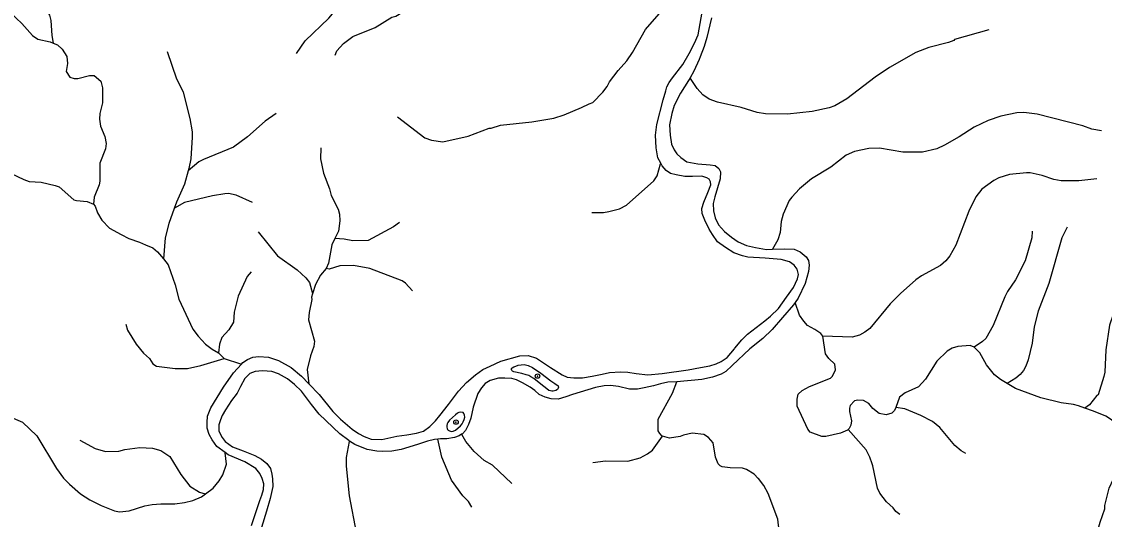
# Model space of a CAD drawing. Extents: x 393 to 446.6, y 8175.5 to 8231.
# Drawn here: x 405.77 to 413.59, y 8220.25 to 8223.84 of the extents above; entities that cross this region are included whole.
import ezdxf

# ---------------------------------------------------------------- set-up
doc = ezdxf.new("R2010")
doc.units = 0
doc.header["$LTSCALE"] = 0.064
doc.header["$PDMODE"] = 32
doc.header["$PDSIZE"] = 0.032
doc.linetypes.add('LONG_DASHED', pattern=[7.5, 6, -1.5])
for name, color, linetype, lineweight in [('2', 7, 'Continuous', 25), ('7', 7, 'Continuous', 25), ('9', 7, 'LONG_DASHED', 25)]:
    doc.layers.add(name, color=color, linetype=linetype, lineweight=lineweight)
doc.layers.add('54', color=7, linetype='Continuous')

msp = doc.modelspace()

# ---------------------------------------------------------------- linework, layer by layer
at = {"layer": '2'}
for points in [[(410.387, 8222.8203), (410.367, 8222.8603), (410.3533, 8222.9306), (410.3494, 8223.0224), (410.3592, 8223.1005), (410.4041, 8223.2782), (410.4236, 8223.3426), (410.4314, 8223.3719), (410.449, 8223.4031), (410.4724, 8223.4363), (410.5466, 8223.5339), (410.5915, 8223.612), (410.6306, 8223.6882), (410.6579, 8223.7487), (410.6794, 8223.8698), (410.695, 8223.9693), (410.7009, 8224.0123), (410.7067, 8224.0494), (410.7282, 8224.149), (410.7594, 8224.2056), (410.8004, 8224.2505), (410.902, 8224.352), (411.0252, 8224.4458)], [(410.7537, 8223.8709), (410.7214, 8223.7292), (410.7, 8223.6626), (410.672, 8223.5896), (410.6656, 8223.5702), (410.6269, 8223.4843), (410.5996, 8223.4372)], [(410.5996, 8223.4372), (410.5883, 8223.4177), (410.5303, 8223.3275), (410.4852, 8223.2373), (410.468, 8223.1793), (410.4508, 8223.0977), (410.4551, 8223.0225), (410.4637, 8222.9581), (410.483, 8222.9173), (410.5023, 8222.8893), (410.5324, 8222.8614), (410.5754, 8222.8313), (410.6548, 8222.8163), (410.7451, 8222.8099), (410.7794, 8222.8034), (410.8074, 8222.7819), (410.8202, 8222.7583), (410.8159, 8222.7068), (410.7773, 8222.5779), (410.7665, 8222.5285), (410.7687, 8222.4769), (410.7794, 8222.4254), (410.8052, 8222.376), (410.8482, 8222.3266), (410.8997, 8222.2858), (410.947, 8222.2535), (411.0071, 8222.2256), (411.0715, 8222.2106), (411.151, 8222.1977), (411.1956, 8222.1992)], [(407.8442, 8221.2278), (407.9186, 8221.15), (408.0182, 8221.027), (408.0729, 8220.9723), (408.1568, 8220.8981), (408.2037, 8220.8669), (408.2427, 8220.8454), (408.2954, 8220.8259), (408.3716, 8220.8239), (408.4809, 8220.8493), (408.5532, 8220.8591), (408.6215, 8220.8708), (408.6723, 8220.8845), (408.7172, 8220.9196), (408.7582, 8220.9587), (408.7914, 8220.9977), (408.8538, 8221.0778), (408.9261, 8221.1734), (408.9827, 8221.2359), (409.0491, 8221.2906), (409.1018, 8221.3296), (409.1545, 8221.355), (409.2326, 8221.3901), (409.3693, 8221.4292), (409.4298, 8221.4312), (409.4903, 8221.4116), (409.5899, 8221.3452), (409.6758, 8221.2906), (409.711, 8221.275), (409.7598, 8221.2691), (409.8222, 8221.271), (409.8906, 8221.2828), (409.9628, 8221.2964), (410.0175, 8221.3081), (410.0956, 8221.314), (410.1483, 8221.3101), (410.2088, 8221.3003), (410.2947, 8221.2925), (410.3963, 8221.3003), (410.5857, 8221.3277), (410.6755, 8221.3452), (410.7419, 8221.357), (410.7868, 8221.3706), (410.8239, 8221.3882), (410.8668, 8221.4175), (410.9195, 8221.48), (410.9234, 8221.4839), (410.9722, 8221.5444), (411.0132, 8221.5854), (411.0757, 8221.6342), (411.1382, 8221.683), (411.1792, 8221.7162), (411.2378, 8221.7709), (411.2963, 8221.8529), (411.3471, 8221.9232), (411.3744, 8221.9856), (411.3823, 8222.0169), (411.3725, 8222.0559), (411.351, 8222.0833), (411.3178, 8222.1087), (411.2573, 8222.1243), (411.1421, 8222.134), (411.0171, 8222.1418), (410.9781, 8222.1516), (410.9156, 8222.1731), (410.8551, 8222.2121), (410.7985, 8222.2531), (410.7614, 8222.3058), (410.7379, 8222.3449), (410.7048, 8222.4093), (410.6872, 8222.4581), (410.6852, 8222.4933), (410.6989, 8222.5382), (410.7282, 8222.6085), (410.7497, 8222.6631), (410.7477, 8222.6866), (410.7379, 8222.7041), (410.7204, 8222.7159), (410.6833, 8222.7276), (410.6169, 8222.7237), (410.5622, 8222.7237), (410.4997, 8222.7354), (410.4568, 8222.7452), (410.4275, 8222.7686), (410.3963, 8222.8018), (410.387, 8222.8203)], [(411.1956, 8222.1992), (411.282, 8222.202), (411.3508, 8222.1998), (411.3937, 8222.1805), (411.4388, 8222.144), (411.4539, 8222.1182), (411.4603, 8222.0839), (411.4539, 8222.0388), (411.4303, 8221.9507), (411.3808, 8221.8454), (411.3578, 8221.8137)], [(411.3578, 8221.8137), (411.3465, 8221.7982), (411.267, 8221.7058), (411.1918, 8221.6199), (411.1252, 8221.5533), (411.0307, 8221.4803), (410.904, 8221.36), (410.8568, 8221.317), (410.8245, 8221.2956), (410.7601, 8221.2741), (410.6849, 8221.2569), (410.5045, 8221.2419), (410.5024, 8221.2417)], [(407.3562, 8221.3694), (407.3661, 8221.3804), (407.4012, 8221.4019), (407.4403, 8221.4194), (407.4832, 8221.4233), (407.5515, 8221.4194), (407.6238, 8221.396), (407.7156, 8221.3452), (407.7917, 8221.2828), (407.8442, 8221.2278)], [(407.2386, 8220.7303), (407.1786, 8220.7732), (407.1454, 8220.822), (407.124, 8220.861), (407.1103, 8220.9059), (407.1083, 8220.9469), (407.1122, 8220.9938), (407.1357, 8221.0524), (407.2274, 8221.2027), (407.2997, 8221.3062), (407.3562, 8221.3694)], [(408.1387, 8220.813), (408.1332, 8220.8166), (408.0687, 8220.866), (407.9184, 8221.0077), (407.8625, 8221.0765), (407.8346, 8221.1151), (407.7917, 8221.1731), (407.7401, 8221.2225), (407.6907, 8221.2634), (407.6241, 8221.2999), (407.5769, 8221.317), (407.5081, 8221.3213), (407.4566, 8221.3149), (407.4179, 8221.302), (407.3814, 8221.2655), (407.3513, 8221.2075), (407.3256, 8221.1603), (407.2847, 8221.1066), (407.2418, 8221.0378), (407.2182, 8220.997), (407.2053, 8220.9669), (407.1945, 8220.9304), (407.1945, 8220.8853), (407.2182, 8220.8402), (407.2396, 8220.8101), (407.2933, 8220.7715), (407.3685, 8220.7436), (407.4544, 8220.7092), (407.5017, 8220.6834), (407.5403, 8220.6512), (407.5661, 8220.6147), (407.5769, 8220.5739), (407.5812, 8220.5416), (407.5833, 8220.4858), (407.564, 8220.3977), (407.5382, 8220.3075), (407.4652, 8220.0712)], [(410.5024, 8221.2417), (410.4379, 8221.2376), (410.3842, 8221.2268), (410.3348, 8221.2118), (410.2682, 8221.1968), (410.2188, 8221.1882), (410.1608, 8221.1882), (410.0814, 8221.2075), (410.0234, 8221.2139), (409.9783, 8221.2118), (409.916, 8221.2011), (409.7506, 8221.1495), (409.7012, 8221.1323), (409.6453, 8221.1151), (409.5959, 8221.1173), (409.5508, 8221.1302), (409.5079, 8221.1495), (409.4778, 8221.1774), (409.4434, 8221.2032), (409.3876, 8221.2333), (409.3446, 8221.2548), (409.3102, 8221.2655), (409.2608, 8221.2676), (409.2136, 8221.2676), (409.1534, 8221.2505), (409.1191, 8221.229), (409.0912, 8221.1968), (409.0654, 8221.1581), (409.031, 8221.0571), (409.0138, 8220.9798), (408.9988, 8220.9326), (408.9773, 8220.8896), (408.9537, 8220.866), (408.948, 8220.8624)], [(408.948, 8220.8624), (408.9301, 8220.8509), (408.8978, 8220.8381), (408.842, 8220.8295), (408.7947, 8220.8295), (408.7752, 8220.8275)], [(408.7752, 8220.8275), (408.7518, 8220.8252), (408.7024, 8220.8123), (408.6294, 8220.7887), (408.5112, 8220.7521), (408.4446, 8220.7393), (408.3759, 8220.7371), (408.3351, 8220.7393), (408.2663, 8220.7521), (408.1761, 8220.7887), (408.1387, 8220.813)], [(407.4285, 8220.2031), (407.4891, 8220.3846), (407.5047, 8220.4237), (407.5164, 8220.4627), (407.5184, 8220.5037), (407.5066, 8220.5428), (407.4891, 8220.5799), (407.4598, 8220.615), (407.3817, 8220.6638), (407.2606, 8220.7146), (407.2386, 8220.7303)]]:
    msp.add_lwpolyline(points, dxfattribs=at)
for points in [[(409.326, 8221.3141), (409.3162, 8221.3175), (409.3105, 8221.3233), (409.3076, 8221.3302), (409.3093, 8221.3365), (409.3145, 8221.3428), (409.3249, 8221.3497), (409.3404, 8221.3552), (409.3559, 8221.3606), (409.3789, 8221.3647), (409.4007, 8221.3652), (409.4289, 8221.3595), (409.4599, 8221.3457), (409.5203, 8221.3037), (409.5922, 8221.2486), (409.622, 8221.229), (409.6456, 8221.2118), (409.6485, 8221.2026), (409.6468, 8221.1957), (409.6422, 8221.187), (409.6295, 8221.179), (409.61, 8221.1727), (409.5996, 8221.1733), (409.5904, 8221.1756), (409.5784, 8221.1796), (409.5628, 8221.1899), (409.5209, 8221.2244), (409.4697, 8221.2652), (409.4484, 8221.2784), (409.4329, 8221.2876), (409.4157, 8221.2928), (409.3841, 8221.3014)], [(408.8402, 8220.9134), (408.8427, 8220.9045), (408.8462, 8220.8975), (408.8516, 8220.8921), (408.8606, 8220.8866), (408.874, 8220.8831), (408.8869, 8220.8841), (408.9048, 8220.8931), (408.939, 8220.9224), (408.9514, 8220.9378), (408.9599, 8220.9522), (408.9668, 8220.9685), (408.9703, 8220.9869), (408.9698, 8220.9993), (408.9653, 8221.0117), (408.9584, 8221.0192), (408.939, 8221.0217), (408.9291, 8221.0192), (408.9182, 8221.0137), (408.9033, 8221.0038), (408.8596, 8220.9631), (408.8481, 8220.9472), (408.8432, 8220.9373), (408.8412, 8220.9263)]]:
    msp.add_lwpolyline(points, close=True, dxfattribs=at)
at = {"layer": '54'}
for p in [(409.4968, 8221.2826), (408.9073, 8220.9502)]:
    msp.add_point(p, dxfattribs=at)
at = {"layer": '7'}
msp.add_line((407.1917, 8221.4503), (407.2325, 8221.4108), dxfattribs=at)
for points in [[(405.8567, 8224.3657), (405.8555, 8224.332), (405.821, 8224.1732), (405.821, 8224.1086), (405.8501, 8224.0473), (405.9534, 8223.9181), (405.9696, 8223.889), (405.9792, 8223.8503), (405.9857, 8223.7437), (405.997, 8223.688)], [(404.4387, 8223.9652), (404.5018, 8223.9552), (404.6471, 8223.9003), (404.7698, 8223.8841), (404.8635, 8223.8841), (404.9733, 8223.9068), (405.0217, 8223.9229), (405.3027, 8224.0311), (405.3043, 8224.036), (405.3931, 8224.0392), (405.4464, 8224.0266), (405.448, 8224.0262), (405.4738, 8224.0069), (405.5191, 8223.9584), (405.5514, 8223.9423), (405.6224, 8223.9358), (405.6547, 8223.9261), (405.687, 8223.9068), (405.771, 8223.8309), (405.8468, 8223.7437), (405.8856, 8223.7162), (405.9744, 8223.6968), (405.997, 8223.688)], [(412.7581, 8223.7844), (412.5095, 8223.713), (412.5047, 8223.7065), (412.4659, 8223.6936), (412.3238, 8223.6565), (412.2302, 8223.6194), (412.0396, 8223.5111), (411.9363, 8223.4417), (411.7312, 8223.2867), (411.6456, 8223.235), (411.6052, 8223.2205), (411.4809, 8223.1946), (411.3033, 8223.1753), (411.145, 8223.1769), (411.0837, 8223.1866), (410.9674, 8223.2237), (410.7962, 8223.2625), (410.7365, 8223.2834), (410.6912, 8223.3141), (410.6492, 8223.361), (410.6027, 8223.4324), (410.5996, 8223.4372)], [(405.997, 8223.688), (406.0268, 8223.6764), (406.0616, 8223.6452), (406.0939, 8223.5919), (406.1004, 8223.5402), (406.0907, 8223.4821), (406.1166, 8223.4417), (406.1488, 8223.432), (406.1747, 8223.432), (406.2587, 8223.4546), (406.2925, 8223.453), (406.341, 8223.4127), (406.3539, 8223.3658), (406.3523, 8223.256), (406.3329, 8223.1785), (406.3313, 8223.1398), (406.3377, 8223.0881), (406.37, 8223.0138), (406.3797, 8222.9621), (406.3733, 8222.9234), (406.3329, 8222.82), (406.3329, 8222.6909), (406.328, 8222.665), (406.2925, 8222.5746), (406.2879, 8222.5245)], [(406.8195, 8223.6268), (406.8868, 8223.4304), (406.9352, 8223.3368), (406.9526, 8223.2671), (406.9837, 8223.143), (406.9998, 8223.0461), (406.9998, 8223.0074), (406.9901, 8222.8523), (406.9769, 8222.7815), (406.9727, 8222.7666)], [(413.5721, 8223.0547), (413.5034, 8223.0652), (413.438, 8223.0897), (413.1086, 8223.1737), (413.0117, 8223.1866), (412.96, 8223.1833), (412.8438, 8223.1607), (412.7534, 8223.1284), (412.6532, 8223.0816), (412.545, 8223.0106), (412.4385, 8222.9508), (412.382, 8222.925), (412.2786, 8222.8991), (412.1365, 8222.8991), (411.9686, 8222.9298), (411.8911, 8222.9266), (411.7877, 8222.904), (411.7263, 8222.8781), (411.6165, 8222.7925), (411.4777, 8222.7086), (411.3904, 8222.6359), (411.3355, 8222.5762), (411.3162, 8222.5504), (411.2709, 8222.4519), (411.258, 8222.4002), (411.2499, 8222.3195), (411.2322, 8222.2678), (411.1956, 8222.1992)], [(407.6072, 8223.18), (407.5295, 8223.1236), (407.4019, 8223.0106), (407.3002, 8222.9363), (407.0822, 8222.8474), (407.0499, 8222.8297), (406.9727, 8222.7666)], [(407.9316, 8222.9322), (407.9283, 8222.8523), (407.9493, 8222.749), (407.9945, 8222.636), (408.0042, 8222.5875), (408.0559, 8222.4874), (408.0656, 8222.4519), (408.0688, 8222.4034), (408.0591, 8222.3307), (408.0316, 8222.2757)], [(409.8901, 8222.465), (409.9727, 8222.4648), (410.0114, 8222.4712), (410.0889, 8222.4906), (410.1406, 8222.518), (410.3376, 8222.6925), (410.3618, 8222.7296), (410.3857, 8222.8156), (410.387, 8222.8203)], [(404.884, 8222.4832), (404.9155, 8222.4797), (405.0056, 8222.4987), (405.1025, 8222.539), (405.2591, 8222.6537), (405.3285, 8222.6924), (405.4642, 8222.7441), (405.49, 8222.7457), (405.5174, 8222.7587), (405.5901, 8222.7667), (405.6289, 8222.7635), (405.6935, 8222.7473), (405.7839, 8222.7021), (405.8227, 8222.6892), (405.9099, 8222.6827), (406.01, 8222.6601), (406.0406, 8222.6488), (406.1456, 8222.5568), (406.165, 8222.5503), (406.2425, 8222.5439), (406.2879, 8222.5245)], [(406.9727, 8222.7666), (406.9449, 8222.6683), (406.8868, 8222.5391), (406.8708, 8222.494)], [(413.5377, 8222.7075), (413.409, 8222.6925), (413.2798, 8222.6925), (413.2281, 8222.7021), (413.1425, 8222.7328), (413.0569, 8222.7506), (413.0311, 8222.7506), (412.9084, 8222.7393), (412.8309, 8222.715), (412.7953, 8222.6957), (412.7081, 8222.6327), (412.6645, 8222.5778), (412.6145, 8222.4745), (412.5208, 8222.229), (412.4772, 8222.1515), (412.4465, 8222.1143), (412.4078, 8222.082), (412.2721, 8222.0078), (412.2318, 8221.9787), (412.1203, 8221.8802), (412.0444, 8221.8043), (411.8975, 8221.6267), (411.862, 8221.5992), (411.8232, 8221.5782), (411.7716, 8221.5637), (411.5575, 8221.5712)], [(407.4369, 8222.5376), (407.3196, 8222.5907), (407.2631, 8222.602), (407.2372, 8222.6004), (407.1468, 8222.5859), (406.9466, 8222.5374), (406.8728, 8222.4951), (406.8708, 8222.494)], [(406.2879, 8222.5245), (406.3007, 8222.5105), (406.3167, 8222.4616), (406.349, 8222.4099), (406.404, 8222.3517), (406.4881, 8222.3058), (406.5429, 8222.2758), (406.6204, 8222.25), (406.663, 8222.2315), (406.7173, 8222.208), (406.7511, 8222.1806), (406.7931, 8222.1288)], [(406.8708, 8222.494), (406.8319, 8222.384), (406.806, 8222.2807), (406.7931, 8222.1288)], [(407.4782, 8222.3242), (407.6166, 8222.1515), (407.7604, 8222.0514), (407.8217, 8221.9933), (407.8476, 8221.9593), (407.8696, 8221.8804), (407.8707, 8221.8763)], [(408.4998, 8222.3915), (408.4564, 8222.3614), (408.2739, 8222.2629), (408.1625, 8222.2597), (408.0995, 8222.2726), (408.0326, 8222.2757), (408.0316, 8222.2757)], [(413.0719, 8222.3288), (413.0698, 8222.2823), (413.0198, 8222.116), (412.9503, 8221.9771), (412.8922, 8221.8931), (412.8728, 8221.8544), (412.7905, 8221.6477), (412.7372, 8221.554), (412.713, 8221.5314), (412.653, 8221.492)], [(413.3244, 8222.3582), (413.2862, 8222.2807), (413.1925, 8221.9513), (413.115, 8221.751), (413.086, 8221.638), (413.0714, 8221.5217), (413.0421, 8221.4006), (413.0246, 8221.354), (413.0095, 8221.3238), (412.985, 8221.2947), (412.9536, 8221.2679), (412.8903, 8221.2298)], [(408.0316, 8222.2757), (408.009, 8222.2306), (407.9864, 8222.0982), (407.9695, 8222.0607)], [(413.779, 8222.311), (413.7868, 8222.1111), (413.7448, 8221.9464), (413.7028, 8221.8609), (413.6302, 8221.6509), (413.6027, 8221.4733), (413.5962, 8221.3118), (413.5882, 8221.2795), (413.5481, 8221.1479), (413.5381, 8221.1423), (413.4864, 8221.076), (413.4516, 8221.0512)], [(406.7931, 8222.1288), (406.827, 8222.0869), (406.8787, 8221.9416), (406.9045, 8221.8382), (407.0063, 8221.6219), (407.0434, 8221.5702), (407.0983, 8221.5136), (407.1452, 8221.4765), (407.1917, 8221.4503)], [(407.4263, 8222.0369), (407.3987, 8222.003), (407.3341, 8221.8609), (407.3034, 8221.7446), (407.2985, 8221.6719), (407.2646, 8221.617), (407.2162, 8221.5621), (407.1984, 8221.5121), (407.1917, 8221.4503)], [(407.9695, 8222.0607), (407.9283, 8222.0126), (407.8912, 8221.9448), (407.8707, 8221.8763)], [(408.5941, 8221.8988), (408.5436, 8221.9529), (408.5193, 8221.9706), (408.2836, 8222.0594), (408.1673, 8222.082), (408.0672, 8222.0788), (407.9897, 8222.0562), (407.9695, 8222.0607)], [(407.8707, 8221.8763), (407.8637, 8221.8527), (407.8653, 8221.835), (407.846, 8221.7414), (407.8427, 8221.6881), (407.8847, 8221.5347), (407.8799, 8221.4959), (407.8556, 8221.4281), (407.833, 8221.3312), (407.8442, 8221.2278)], [(411.5575, 8221.5712), (411.5429, 8221.5892), (411.5019, 8221.6202), (411.4486, 8221.6493), (411.4211, 8221.6784), (411.3905, 8221.722), (411.3578, 8221.8137)], [(406.5216, 8221.6587), (406.5344, 8221.6145), (406.5961, 8221.5121), (406.6494, 8221.4475), (406.6914, 8221.4087), (406.7172, 8221.3715), (406.743, 8221.3538), (406.8787, 8221.3376), (406.9659, 8221.3376), (407.0628, 8221.3586), (407.2325, 8221.4108)], [(411.7417, 8220.8963), (411.7362, 8220.8913), (411.6859, 8220.871), (411.581, 8220.8467), (411.5519, 8220.8468), (411.4663, 8220.8774), (411.4502, 8220.8984), (411.3727, 8221.0647), (411.3727, 8221.1148), (411.3808, 8221.1519), (411.4098, 8221.1794), (411.4631, 8221.2085), (411.6133, 8221.2682), (411.6295, 8221.2827), (411.6504, 8221.328), (411.6456, 8221.3683), (411.602, 8221.4087), (411.5778, 8221.4442), (411.5575, 8221.5712)], [(412.653, 8221.492), (412.6239, 8221.5025), (412.5337, 8221.4975), (412.4934, 8221.4846), (412.4578, 8221.462), (412.3836, 8221.3893), (412.3012, 8221.2602), (412.2511, 8221.2052), (412.1527, 8221.1616), (412.1122, 8221.1309), (412.0859, 8221.0553)], [(412.8903, 8221.2298), (412.8437, 8221.2569), (412.8002, 8221.2908), (412.742, 8221.3651), (412.692, 8221.4507), (412.653, 8221.492)], [(407.2325, 8221.4108), (407.3504, 8221.3713), (407.3562, 8221.3694)], [(413.4516, 8221.0512), (413.4055, 8221.067), (413.3702, 8221.0777), (413.2798, 8221.089), (413.1344, 8221.1245), (412.952, 8221.1939), (412.8903, 8221.2298)], [(405.3971, 8221.1271), (405.448, 8221.0825), (405.5288, 8221.0357), (405.6741, 8220.9921), (405.7742, 8220.9501), (405.8775, 8220.85), (406.0213, 8220.6142), (406.0713, 8220.5464), (406.1133, 8220.5012), (406.1941, 8220.4317), (406.2619, 8220.3881), (406.3426, 8220.3477), (406.4395, 8220.309), (406.475, 8220.3009), (406.5461, 8220.309), (406.6591, 8220.3445), (406.7108, 8220.3542), (406.7754, 8220.3607), (406.8755, 8220.3607), (406.9466, 8220.3704), (407.0047, 8220.3833), (407.0693, 8220.4107), (407.0979, 8220.4326)], [(412.0859, 8221.0553), (412.0754, 8221.0331), (412.0574, 8221.0147), (412.017, 8221.0017), (411.9653, 8221.0131), (411.9201, 8221.0486), (411.891, 8221.0841), (411.8523, 8221.1067), (411.8103, 8221.1099), (411.7877, 8221.1035), (411.757, 8221.0696), (411.7522, 8221.0502), (411.7505, 8221.0276), (411.7651, 8220.9598), (411.7618, 8220.9275), (411.749, 8220.903), (411.7417, 8220.8963)], [(412.5919, 8220.7242), (412.5581, 8220.7417), (412.5127, 8220.7805), (412.4029, 8220.9114), (412.3513, 8220.9549), (412.2657, 8220.9985), (412.151, 8221.047), (412.0859, 8221.0553)], [(413.7399, 8220.6546), (413.7242, 8220.6587), (413.7172, 8220.6843), (413.7254, 8220.7919), (413.7206, 8220.8532), (413.6899, 8220.9146), (413.6528, 8220.963), (413.6027, 8220.9921), (413.5155, 8221.0292), (413.4516, 8221.0512)], [(409.3116, 8220.5078), (409.1701, 8220.6384), (409.1104, 8220.6739), (409.0393, 8220.7369), (408.9795, 8220.8096), (408.9493, 8220.8602), (408.948, 8220.8624)], [(412.1142, 8220.2837), (412.0864, 8220.3042), (412.0672, 8220.3304), (412.0186, 8220.3736), (411.9703, 8220.437), (411.954, 8220.4737), (411.9201, 8220.6336), (411.9148, 8220.6486), (411.8975, 8220.6982), (411.8716, 8220.7499), (411.7417, 8220.8963)], [(406.189, 8220.8204), (406.3006, 8220.7595), (406.3733, 8220.7386), (406.4718, 8220.7402), (406.5138, 8220.7531), (406.6236, 8220.766), (406.714, 8220.7611), (406.7754, 8220.745), (406.8399, 8220.703), (406.9191, 8220.5706), (406.9837, 8220.4883), (407.0531, 8220.4446), (407.0954, 8220.4333), (407.0979, 8220.4326)], [(409.0223, 8220.3364), (408.999, 8220.3771), (408.957, 8220.4172), (408.8746, 8220.5302), (408.8051, 8220.6982), (408.7754, 8220.8266), (408.7752, 8220.8275)], [(407.0979, 8220.4326), (407.1516, 8220.4737), (407.1952, 8220.5254), (407.2226, 8220.569), (407.2485, 8220.6465), (407.2388, 8220.7289), (407.2386, 8220.7303)], [(413.5014, 8219.9343), (413.5171, 8220.0652), (413.5624, 8220.2267), (413.5962, 8220.3236), (413.5962, 8220.3478), (413.6285, 8220.4721), (413.6592, 8220.54), (413.727, 8220.6433), (413.7399, 8220.6546)]]:
    msp.add_lwpolyline(points, dxfattribs=at)
at = {"layer": '9'}
for points in [[(407.7552, 8223.6136), (407.8185, 8223.7049), (407.9881, 8223.868), (408.0559, 8223.9488), (408.1027, 8223.9811), (408.156, 8224.0392), (408.2109, 8224.128), (408.2981, 8224.3363), (408.3046, 8224.3379), (408.345, 8224.4009), (408.43, 8224.4881), (408.433, 8224.4912)], [(408.0331, 8223.6014), (408.0471, 8223.6329), (408.095, 8223.6842), (408.1625, 8223.7356), (408.324, 8223.8002), (408.4435, 8223.8745), (408.4725, 8223.8826), (408.5726, 8223.9423), (408.7131, 8223.994), (408.781, 8224.0262), (408.8245, 8224.0521), (408.9554, 8224.1538), (409.0506, 8224.2362), (409.0926, 8224.262), (409.1462, 8224.2848), (409.1478, 8224.2855)], [(408.485, 8223.1547), (408.6824, 8223.0041), (408.7309, 8222.9864), (408.8133, 8222.975), (408.9957, 8223.0154), (409.1475, 8223.0735), (409.162, 8223.0735), (409.2282, 8223.0962), (409.4559, 8223.1187), (409.6142, 8223.1462), (409.6901, 8223.1704), (409.8144, 8223.2221), (409.8709, 8223.2495), (409.8968, 8223.2593), (409.9694, 8223.3335), (410.0001, 8223.3739), (410.0179, 8223.4094), (410.0792, 8223.4902), (410.1422, 8223.5612), (410.1842, 8223.621), (410.2762, 8223.7857), (410.4102, 8223.9391)], [(410.4008, 8220.8482), (410.3965, 8220.8495), (410.3802, 8220.867), (410.3683, 8220.8871), (410.3683, 8220.9711), (410.4716, 8221.16), (410.5024, 8221.2417)], [(409.8972, 8220.6595), (409.9888, 8220.6707), (410.1503, 8220.6691), (410.2375, 8220.6917), (410.2924, 8220.7208), (410.3279, 8220.7482), (410.4008, 8220.8482)], [(411.2332, 8220.0916), (411.2419, 8220.1653), (411.2338, 8220.2493), (411.1644, 8220.435), (411.1321, 8220.4915), (411.0926, 8220.5421), (411.0917, 8220.5432), (411.0626, 8220.5738), (411.0061, 8220.6077), (410.9771, 8220.6174), (410.8883, 8220.6207), (410.8317, 8220.6271), (410.8156, 8220.6352), (410.8027, 8220.6497), (410.7833, 8220.6982), (410.7671, 8220.8016), (410.7332, 8220.8386), (410.6993, 8220.8613), (410.6154, 8220.8709), (410.5508, 8220.8564), (410.5265, 8220.8451), (410.4507, 8220.8338), (410.4008, 8220.8482)], [(408.2639, 8219.8606), (408.2604, 8219.9061), (408.2382, 8219.9982), (408.2335, 8219.9973), (408.1883, 8220.1524), (408.1382, 8220.4172), (408.1157, 8220.632), (408.1172, 8220.695), (408.1382, 8220.8104), (408.1387, 8220.813)]]:
    msp.add_lwpolyline(points, dxfattribs=at)

doc.saveas('drawing.dxf')
